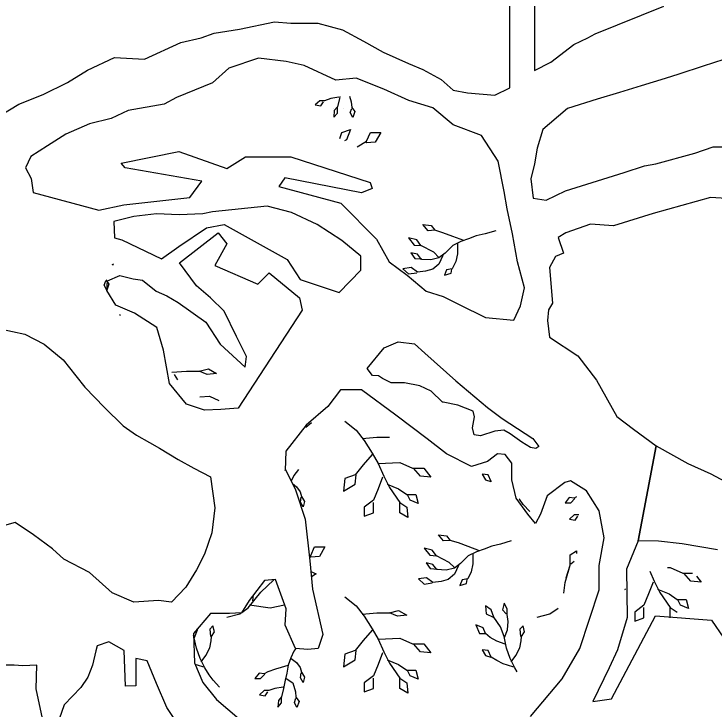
# Model space of a CAD drawing. Extents: x 380424 to 701066, y 1117407 to 1412949.
# Drawn here: x 505846 to 509751, y 1226584 to 1230461 of the extents above; entities that cross this region are included whole.
import ezdxf

# ---------------------------------------------------------------- set-up
doc = ezdxf.new("R2010")
doc.units = 0
for name, color, linetype in [('Cities Incorporated Area', 7, 'Continuous'), ('Islands', 7, 'Continuous'), ('Mangroves', 7, 'Continuous'), ('MASKS', 7, 'Continuous'), ('Wide Rivers and Canals', 7, 'Continuous')]:
    doc.layers.add(name, color=color, linetype=linetype)

msp = doc.modelspace()

# ---------------------------------------------------------------- linework, layer by layer
at = {"layer": 'Cities Incorporated Area'}
for points in [[(508750.2, 1231223.4), (508750.2, 1230145.5), (508840.4, 1230192.5), (508968.1, 1230290.3), (509047.1, 1230327.8), (509088.4, 1230350.4), (509471.7, 1230504.5)], [(505769.1, 1229895), (505872.7, 1229958.8), (506008.2, 1230011.9), (506144.5, 1230078.8), (506255.3, 1230147.5), (506406.7, 1230219.2), (506574.1, 1230208.6), (506776, 1230301.6), (506890.2, 1230328.2), (506962, 1230354.8), (507104.4, 1230376.7), (507299.8, 1230418.1), (507389.5, 1230410.8), (507540.3, 1230410.5), (507679.3, 1230373), (507795.8, 1230309.1), (507904.8, 1230248.9), (508047.5, 1230185), (508126.5, 1230151.2), (508227.9, 1230094.8), (508296.5, 1230036.8), (508375.5, 1230020.8), (508528.5, 1230008.3), (508611.6, 1230048.5), (508611.6, 1231219.9)], [(509806.1, 1230207.3), (509689.6, 1230169.7), (509554.3, 1230124.6), (509479.2, 1230102.1), (509343.9, 1230060.7), (509223.7, 1230023.1), (509099.7, 1229985.5), (508934.3, 1229932.9), (508833.7, 1229848.9), (508796.7, 1229816.9), (508765.2, 1229711.7), (508750.2, 1229625.3), (508729.5, 1229540.8), (508742.7, 1229433.6), (508814.1, 1229422.3), (508923.1, 1229474.9), (509250, 1229576.4), (509362.7, 1229614), (509426.6, 1229625.3), (509644.5, 1229685.4), (509746, 1229719.3), (509824.9, 1229719.3)], [(509851.2, 1229429.8), (509730.9, 1229437.3), (509411.5, 1229347.1), (509189.8, 1229279.5), (509061.5, 1229287.8), (508924.5, 1229239.8), (508882.4, 1229213.9), (508911.8, 1229126), (508866.7, 1229107.2), (508832.9, 1229047.1), (508849.7, 1228848.4), (508827.9, 1228810.2), (508822.4, 1228750.2), (508833.3, 1228657.4), (508991.5, 1228553.8), (509095.1, 1228417.4), (509209.7, 1228215.5), (509302.4, 1228144.6), (509428, 1228051.4), (509327.2, 1227522), (509262.4, 1227363.6), (509266, 1227093.5), (509212, 1226913.5), (509165.3, 1226812.6), (509074.1, 1226626.4), (509179.6, 1226639.8), (509423.6, 1227103), (509737.6, 1227079.1), (509874.4, 1226877.5)], [(506777.5, 1226471.8), (506699.1, 1226591.4), (506641.2, 1226726), (506588.9, 1226853.1), (506525.3, 1226866.2), (506525.3, 1226712.9), (506467.4, 1226711), (506460, 1226909.1), (506374, 1226957.7), (506310.5, 1226935.3), (506303.1, 1226907.3), (506284.4, 1226828.8), (506258.2, 1226761.5), (506218.1, 1226703.1), (506126.3, 1226607.8), (506097.9, 1226526.2)], [(506004.4, 1226531.4), (505970.3, 1226696.4), (505973.9, 1226827.5), (505895.9, 1226824), (505846.3, 1226827.5), (505732.9, 1226827.5)]]:
    msp.add_lwpolyline(points, dxfattribs=at)
at = {"layer": 'Islands'}
for points in [[(506483.5, 1229921.8), (506388.5, 1229878.8), (506266.5, 1229847.8), (506134.5, 1229789.8), (506032.1, 1229724.9), (505939.1, 1229666.4), (505909.9, 1229602.6), (505941.8, 1229544.2), (505952.4, 1229464.4), (506319.1, 1229366.4), (506458.1, 1229396.4), (506826.3, 1229437.8), (506894, 1229528), (506465.2, 1229602.6), (506443.9, 1229629.2), (506765.4, 1229693), (507033, 1229599.4), (507138.2, 1229663.3), (507390, 1229663.3), (507833.4, 1229520.5), (507844.6, 1229486.7), (507784.5, 1229464.1), (507356.2, 1229546.8), (507322.3, 1229497.9), (507669.5, 1229404.8), (507867.2, 1229204.7), (507938.5, 1229077.8), (508038.5, 1229003.8), (508144.5, 1228913.8), (508239.2, 1228884.8), (508329.4, 1228839.7), (508475.9, 1228768.3), (508633.7, 1228753.2), (508671.3, 1228832.2), (508693.8, 1228933.7), (508655.5, 1229077.8), (508626.2, 1229234.4), (508596.2, 1229373.5), (508581.1, 1229471.2), (508547.3, 1229640.3), (508453.4, 1229783.2), (508295.5, 1229843.3), (508182.8, 1229937.3), (508048.6, 1229977.6), (507908.5, 1230042.5), (507754.5, 1230102.7), (507641.7, 1230091.4), (507465.1, 1230174.1), (507363.7, 1230196.7), (507209.6, 1230215.5), (507044.3, 1230159.1), (506954.1, 1230076.4), (506751.5, 1229994.8), (506683.5, 1229957.8)], [(506952.5, 1229356.8), (506899.5, 1229346.8), (506767.5, 1229340.8), (506641.5, 1229346.8), (506514.5, 1229330.8), (506403.5, 1229303.8), (506406, 1229212.3), (506448, 1229201.3), (506668.5, 1229095.7), (506766.2, 1229163.4), (506920.3, 1229268.6), (507018, 1229287.4), (507369.6, 1229092.3), (507442.6, 1228979.2), (507660.5, 1228907.8), (507780.8, 1229031.8), (507780.8, 1229110.8), (507675.6, 1229197.2), (507536.5, 1229287.4), (507393.7, 1229353), (507258.5, 1229388.8)], [(507134.5, 1228490.7), (507142, 1228550.7), (507086.5, 1228661.5), (507018.5, 1228803.5), (506942.8, 1228877.7), (506863.9, 1228945.4), (506770, 1229073.2), (506985.2, 1229240), (507033, 1229178.4), (506965.4, 1229058.1), (507205.9, 1228952.9), (507269.7, 1229016.8), (507438.1, 1228878.1), (507454.1, 1228809.1), (507096.9, 1228261.4), (506999.2, 1228253.9), (506909, 1228250.1), (506807.6, 1228283.9), (506713.6, 1228400.5), (506679.8, 1228584.7), (506642.2, 1228712.5), (506518.2, 1228791.4), (506413, 1228836.5), (506364.2, 1228919.2), (506367.9, 1228971.8), (506435.6, 1229001.9), (506510.7, 1228983.1), (506562.5, 1228976.8), (506638.5, 1228915.4), (506698.6, 1228889.1), (506762.5, 1228851.5), (506916.5, 1228742.5), (506995.4, 1228618.5)], [(508236.4, 1228295.6), (508173.1, 1228356.2), (508109.8, 1228386.5), (508024.5, 1228403), (507950.2, 1228403), (507900.7, 1228427.8), (507878.7, 1228441.5), (507845.7, 1228444.3), (507815.4, 1228482.8), (507911.7, 1228598.4), (507988.8, 1228631.5), (508079.6, 1228620.5), (508137.4, 1228568.2), (508310.7, 1228414), (508486.8, 1228265.3), (508569.4, 1228204.8), (508740, 1228091.9), (508773, 1228047.8), (508756.5, 1228036.8), (508726.3, 1228042.3), (508679.5, 1228072.6), (508613.4, 1228119.4), (508577.7, 1228138.7), (508528.1, 1228133.2), (508448.3, 1228108.4), (508412.5, 1228113.9), (508404.3, 1228152.4), (508415.3, 1228213), (508407, 1228246), (508321.7, 1228279.1), (508239.2, 1228295.6)]]:
    msp.add_lwpolyline(points, close=True, dxfattribs=at)
for points in [[(505766.7, 1228705.4), (505905.7, 1228675.3), (506014.7, 1228618.9), (506119.9, 1228532.5), (506191.3, 1228442.2), (506240.2, 1228378.3), (506351.5, 1228264.8), (506454.4, 1228163.7), (506529.5, 1228111), (506600.9, 1228069.7), (506657.5, 1228038.8), (506762.5, 1227974.8), (506848.9, 1227926.8), (506942.8, 1227878), (506965.4, 1227706.2), (506950.3, 1227567.1), (506909, 1227446.8), (506863.9, 1227360.4), (506803.8, 1227262.6), (506724.9, 1227180), (506651.5, 1227188.8), (506514.5, 1227178.8), (506393.5, 1227231.8), (506266.5, 1227345.1), (506123.7, 1227420.3), (506059.8, 1227476.7), (505954.6, 1227555.6), (505853.1, 1227623.3), (505725.4, 1227589.5)], [(508726.3, 1226541.7), (508904.3, 1226752.6), (509002.6, 1226920.8), (509110.4, 1227248.9), (509110.4, 1227384.8), (509138.5, 1227538.7), (509110.4, 1227688.7), (509040.1, 1227801.2), (508951.1, 1227857.4), (508918.3, 1227848.1), (508819.9, 1227773.1), (508782.5, 1227670), (508754.4, 1227618.4), (508712.2, 1227670), (508646.6, 1227759), (508623.2, 1227862.1), (508623.2, 1227955.9), (508585.7, 1228002.7), (508543.6, 1228007.4), (508487.3, 1227965.2), (508398.3, 1227937.1), (508257.8, 1228007.4), (508150, 1228091.8), (507976.7, 1228223), (507784.6, 1228363.6), (507667.5, 1228363.6), (507597.3, 1228270.5), (507475.5, 1228167.4), (507363, 1228022.1), (507358.3, 1227914.3), (507360, 1227919.8), (507416.5, 1227806.8), (507469.5, 1227642.8), (507495.5, 1227410.8), (507511.5, 1227252.8), (507569.5, 1226999.8), (507543.5, 1226920.8), (507485.5, 1226914.8), (507416.5, 1226920.8), (507358.5, 1227051.8), (507363.5, 1227141.8), (507305.5, 1227305.8), (507242.5, 1227299.8), (507158.5, 1227188.8), (507115.5, 1227120.8), (507047.5, 1227115.8), (506941.5, 1227115.8), (506846.5, 1227004.8), (506852.5, 1226840.8), (506899.5, 1226730.8), (506975, 1226636.8), (507152.2, 1226485.4)]]:
    msp.add_lwpolyline(points, dxfattribs=at)
at = {"layer": 'Mangroves'}
for p, q in [((507663.3, 1230001.1), (507661.1, 1229988.8)), ((507718, 1230002), (507726.9, 1229971.7)), ((507626.7, 1229933.1), (507626.7, 1229933.1)), ((507681.4, 1229934.1), (507681.4, 1229934.1))]:
    msp.add_line(p, q, dxfattribs=at)
for points in [[(507658.2, 1229997.4), (507612.5, 1229988.8), (507578.2, 1229977.4), (507552.4, 1229977.4), (507526.7, 1229954.5), (507558.1, 1229948.8), (507572.4, 1229971.7)], [(507661.1, 1229988.8), (507649.7, 1229943.1)], [(507649.7, 1229943.1), (507632.5, 1229923)], [(507649.7, 1229908.7), (507649.7, 1229943.1)], [(507721.2, 1229911.6), (507729.8, 1229934.5)], [(507726.9, 1229971.7), (507729.8, 1229940.2)], [(507729.8, 1229940.2), (507746.9, 1229917.3)], [(507632.5, 1229923), (507629.6, 1229885.8)], [(507629.6, 1229885.8), (507649.7, 1229908.7)], [(507735.5, 1229883), (507721.2, 1229911.6)], [(507746.9, 1229917.3), (507735.5, 1229883)], [(507674.8, 1229799.6), (507723.5, 1229817.3)], [(507723.5, 1229817.3), (507701.4, 1229759.8)], [(507662.9, 1229766.2), (507674.8, 1229799.6)], [(507812, 1229750.9), (507834.2, 1229799.6)], [(507834.2, 1229799.6), (507891.7, 1229799.6)], [(507891.7, 1229799.6), (507860.7, 1229746.5)], [(507701.4, 1229759.8), (507689.1, 1229753.6)], [(507759.5, 1229720), (507812, 1229750.9)], [(507812, 1229742.1), (507807.7, 1229746)], [(507860.7, 1229746.5), (507812, 1229742.1)], [(508356.2, 1229197.6), (508293.3, 1229220.4), (508239, 1229240.5), (508193.2, 1229254.8), (508156, 1229251.9), (508127.4, 1229286.2), (508173.2, 1229280.5), (508193.2, 1229254.8)], [(508533.6, 1229251.9), (508473.5, 1229234.7), (508424.9, 1229223.3), (508382, 1229206.1), (508339.1, 1229191.8), (508293.3, 1229169), (508250.4, 1229126), (508216.1, 1229100.3), (508170.3, 1229088.9), (508118.8, 1229091.7), (508095.9, 1229120.3), (508058.8, 1229128.9), (508081.6, 1229097.4), (508121.7, 1229094.6)], [(508216.1, 1229103.2), (508187.5, 1229131.8), (508116, 1229168.9), (508093.1, 1229200.4), (508047.3, 1229211.9), (508078.8, 1229171.8), (508116, 1229168.9)], [(508319.1, 1229180.4), (508319.1, 1229123.2), (508310.5, 1229080.3), (508290.5, 1229040.2), (508259, 1229034.5), (508247.5, 1229003.1), (508284.7, 1229014.5), (508287.6, 1229037.4)], [(508239, 1229114.6), (508216.1, 1229066), (508181.8, 1229037.4), (508141.7, 1229025.9), (508095.9, 1229020.2), (508061.6, 1229046), (508015.9, 1229040.2), (508047.3, 1229011.6), (508093.1, 1229017.4)], [(506397.3, 1229060.4), (506395.1, 1229064.5)], [(506399.2, 1229066.5), (506397.3, 1229060.4)], [(506348.7, 1228948.9), (506357.3, 1228971.8)], [(506357.3, 1228977.5), (506374.4, 1228954.6)], [(506363, 1228920.3), (506348.7, 1228948.9)], [(506374.4, 1228954.6), (506363, 1228920.3)], [(506439.6, 1228779.4), (506435.2, 1228783.3)], [(506725.8, 1228462.2), (506808.9, 1228468.6), (506879.1, 1228468.6), (506930.3, 1228481.4), (506975, 1228455.9), (506923.9, 1228449.5), (506879.1, 1228468.6)], [(506738.6, 1228449.5), (506757, 1228420.5)], [(506882.5, 1228325.2), (506936.7, 1228328.1)], [(506936.7, 1228328.1), (506988.6, 1228304.4)], [(507505.4, 1228180.6), (507474.4, 1228154)], [(507691.3, 1228189.5), (507755.2, 1228138.4)], [(507755.2, 1228138.4), (507800, 1228080.9)], [(507787.2, 1228093.6), (507870.2, 1228100)], [(507870.2, 1228100), (507940.3, 1228100)], [(507800, 1228080.9), (507844.7, 1228010.6)], [(507844.7, 1228004.2), (507793.6, 1227946.7), (507748.8, 1227889.2), (507691.3, 1227870), (507684.9, 1227799.7), (507748.8, 1227838.1), (507755.2, 1227889.2)], [(507844.7, 1228010.6), (507876.6, 1227953.1)], [(507876.6, 1227953.1), (507998, 1227959.5)], [(507876.6, 1227953.1), (507908.6, 1227882.8)], [(507998, 1227959.5), (508068.3, 1227927.5)], [(507433, 1227920.6), (507407.2, 1227886.3)], [(508068.3, 1227927.5), (508132.2, 1227927.5)], [(508113, 1227882.8), (508074.7, 1227927.5)], [(508132.2, 1227927.5), (508170.6, 1227876.4)], [(507407.2, 1227886.3), (507392.6, 1227854.6)], [(507902.2, 1227876.4), (507876.6, 1227812.5), (507851.1, 1227748.6), (507800, 1227710.3), (507800, 1227659.1), (507851.1, 1227678.3), (507851.1, 1227735.8)], [(507908.6, 1227882.8), (507940.5, 1227818.9)], [(508170.6, 1227876.4), (508113, 1227882.8)], [(508491.1, 1227890.9), (508456.8, 1227893.8)], [(508456.8, 1227893.8), (508476.8, 1227862.3)], [(508508.3, 1227853.7), (508491.1, 1227890.9)], [(507399.3, 1227841.1), (507421.5, 1227823.4)], [(507927.7, 1227838.1), (507991.6, 1227812.5), (508036.4, 1227780.6), (508087.5, 1227780.6), (508100.3, 1227729.4), (508055.5, 1227748.6), (508042.8, 1227774.2)], [(508476.8, 1227862.3), (508505.4, 1227853.7)], [(508509.4, 1227853), (508508.3, 1227853.7)], [(507421.5, 1227823.4), (507441.5, 1227794.8)], [(507441.5, 1227794.8), (507450.1, 1227769)], [(507940.5, 1227818.9), (507998, 1227735.8)], [(507444.4, 1227737.6), (507447.3, 1227766.2)], [(507450.1, 1227769), (507467.3, 1227740.4)], [(508664.9, 1227754.4), (508664.1, 1227755.7)], [(508686, 1227724.3), (508664.9, 1227754.4)], [(508942.7, 1227763.3), (508919.8, 1227734.7)], [(508971.3, 1227760.5), (508942.7, 1227763.3)], [(508951.3, 1227734.7), (508974.2, 1227757.6)], [(508983.9, 1227767.7), (508971.3, 1227760.5)], [(507458.7, 1227711.8), (507444.4, 1227737.6)], [(507467.3, 1227740.4), (507458.7, 1227711.8)], [(507998, 1227735.8), (508036.4, 1227710.3)], [(507998, 1227678.3), (507998, 1227735.8)], [(508036.4, 1227710.3), (508042.8, 1227652.8)], [(508722.8, 1227685), (508686, 1227724.3)], [(508919.8, 1227734.7), (508951.3, 1227734.7)], [(508042.8, 1227652.8), (507998, 1227678.3)], [(508971.3, 1227666.1), (508945.6, 1227643.2)], [(508945.6, 1227643.2), (508977, 1227637.5)], [(508997.1, 1227666.1), (508971.3, 1227666.1)], [(508977, 1227637.5), (508991.3, 1227660.3)], [(508442.5, 1227466.9), (508379.6, 1227489.8), (508325.2, 1227509.8), (508279.5, 1227524.1), (508242.3, 1227521.3), (508213.7, 1227555.6), (508259.4, 1227549.9), (508279.5, 1227524.1)], [(508619.8, 1227521.3), (508559.8, 1227504.1), (508511.2, 1227492.7), (508468.3, 1227475.5), (508425.3, 1227461.2), (508379.6, 1227438.3), (508336.7, 1227395.4), (508302.4, 1227369.7), (508256.6, 1227358.2), (508205.1, 1227361.1), (508182.2, 1227389.7), (508145, 1227398.3), (508167.9, 1227366.8), (508208, 1227364)], [(507500.9, 1227439.6), (507523.1, 1227488.3)], [(507523.1, 1227488.3), (507580.6, 1227488.3)], [(507580.6, 1227488.3), (507549.6, 1227435.2)], [(508302.4, 1227372.5), (508273.7, 1227401.1), (508202.2, 1227438.3), (508179.4, 1227469.8), (508133.6, 1227481.2), (508165.1, 1227441.2), (508202.2, 1227438.3)], [(507492.8, 1227434.8), (507500.9, 1227439.6)], [(508405.3, 1227449.8), (508405.3, 1227392.6), (508396.7, 1227349.7), (508376.7, 1227309.6), (508345.3, 1227303.9), (508333.8, 1227272.4), (508371, 1227283.9), (508373.9, 1227306.8)], [(508947.6, 1227444), (508983.1, 1227466.2)], [(508947.6, 1227386.5), (508947.6, 1227444)], [(508983.1, 1227466.2), (508983.1, 1227450.6)], [(507500.9, 1227430.8), (507496.6, 1227434.7)], [(507549.6, 1227435.2), (507500.9, 1227430.8)], [(508970.3, 1227406.5), (508952.1, 1227390.9)], [(508325.2, 1227384), (508302.4, 1227335.4), (508268, 1227306.8), (508228, 1227295.3), (508182.2, 1227289.6), (508147.9, 1227315.3), (508102.1, 1227309.6), (508133.6, 1227281), (508179.4, 1227286.7)], [(508921.1, 1227289.1), (508947.6, 1227386.5)], [(508925.5, 1227315.7), (508947.6, 1227386.5)], [(509492, 1227373.1), (509506.5, 1227373.9)], [(509506.5, 1227373.9), (509576.7, 1227341.9)], [(507501.5, 1227351.3), (507531.9, 1227337.8)], [(507531.9, 1227337.8), (507504.6, 1227320.7)], [(509392.1, 1227352.1), (509417, 1227297.2)], [(509576.7, 1227341.9), (509630.3, 1227341.9)], [(509621.5, 1227297.2), (509583.1, 1227341.9)], [(509653.9, 1227324.2), (509679, 1227290.8)], [(507222.1, 1227236), (507295.2, 1227304.8)], [(508913.3, 1227229.6), (508921.1, 1227289.1)], [(509410.6, 1227290.8), (509385, 1227226.9), (509359.5, 1227163), (509308.4, 1227124.7), (509308.4, 1227073.6), (509359.5, 1227092.7), (509359.5, 1227150.2)], [(509417, 1227297.2), (509448.9, 1227233.3)], [(509679, 1227290.8), (509621.5, 1227297.2)], [(509254, 1227250.6), (509257.3, 1227252.5)], [(509257.3, 1227252.5), (509257.5, 1227254.7)], [(509436.2, 1227252.5), (509500.1, 1227226.9), (509544.8, 1227195), (509595.9, 1227195), (509608.7, 1227143.9), (509564, 1227163), (509551.2, 1227188.6)], [(507151.3, 1227147.5), (507222.1, 1227236)], [(507177.8, 1227187.3), (507182.1, 1227220)], [(507691.3, 1227209.5), (507755.2, 1227158.4), (507800, 1227100.9), (507844.7, 1227030.6), (507876.6, 1226973.1), (507908.6, 1226902.8), (507940.5, 1226838.9), (507998, 1226755.8), (508036.4, 1226730.3), (508042.8, 1226672.8), (507998, 1226698.3), (507998, 1226755.8)], [(509448.9, 1227233.3), (509506.5, 1227150.2)], [(507160.1, 1227165.2), (507275.2, 1227147.5)], [(507275.2, 1227147.5), (507355.6, 1227164.2)], [(508582.7, 1226982.4), (508599.8, 1227025.3), (508602.7, 1227071.1), (508597, 1227111.1), (508597, 1227142.6), (508579.8, 1227174.1), (508571.2, 1227136.9), (508591.3, 1227114)], [(507116.7, 1227122.8), (507151.3, 1227147.5)], [(507787.2, 1227113.6), (507870.2, 1227120), (507940.5, 1227120), (507991.6, 1227132.8), (508036.4, 1227107.3), (507985.3, 1227100.9), (507940.5, 1227120)], [(508508.3, 1227136.9), (508476.8, 1227159.8)], [(508476.8, 1227159.8), (508479.7, 1227114)], [(508522.6, 1227096.8), (508508.3, 1227136.9)], [(508834.8, 1227114.3), (508880.7, 1227147.1)], [(509506.5, 1227150.2), (509544.8, 1227124.7)], [(509506.5, 1227092.7), (509506.5, 1227150.2)], [(507034, 1227096.6), (507104.8, 1227114.3)], [(507104.8, 1227114.3), (507113.8, 1227120.7)], [(508479.7, 1227114), (508519.8, 1227096.8)], [(508559.8, 1227042.5), (508522.6, 1227096.8)], [(508764, 1227096.6), (508834.8, 1227114.3)], [(506889.7, 1226847.2), (506915.6, 1226882.3), (506938.5, 1226925.2), (506945.2, 1226964), (506947.1, 1226988.1), (506964.2, 1227013.9), (506955.7, 1227048.2), (506938.5, 1227028.2), (506941.4, 1226988.1)], [(508585.5, 1226945.2), (508539.8, 1226962.4), (508502.6, 1226982.4), (508476.8, 1227005.3), (508462.5, 1227036.8), (508422.5, 1227053.9), (508442.5, 1227005.3), (508474, 1227005.3)], [(508685.7, 1227048.2), (508668.5, 1227028.2)], [(508694.2, 1227013.9), (508685.7, 1227048.2)], [(506852.7, 1226982.4), (506869.8, 1227025.3)], [(506869.8, 1227025.3), (506870.3, 1227032.7)], [(507844.7, 1227024.2), (507793.6, 1226966.7), (507748.8, 1226909.2), (507691.3, 1226890), (507684.9, 1226819.7), (507748.8, 1226858.1), (507755.2, 1226909.2)], [(508579.8, 1226988.1), (508559.8, 1227042.5)], [(508668.5, 1227028.2), (508671.3, 1226988.1)], [(508677.1, 1226988.1), (508694.2, 1227013.9)], [(506849.8, 1226988.1), (506846.8, 1226996.3)], [(506864.1, 1226922.3), (506849.8, 1226988.1)], [(507876.6, 1226973.1), (507998, 1226979.5), (508068.3, 1226947.5), (508132.2, 1226947.5), (508170.6, 1226896.4), (508113, 1226902.8), (508074.7, 1226947.5)], [(508594.1, 1226922.4), (508579.8, 1226988.1)], [(508675.2, 1226964), (508677.1, 1226988.1)], [(506855.5, 1226945.2), (506848.6, 1226947.8)], [(508668.5, 1226925.2), (508675.2, 1226964)], [(506884.1, 1226865.1), (506864.1, 1226922.3)], [(507407.2, 1226906.3), (507390.1, 1226869.1)], [(507418, 1226920.7), (507407.2, 1226906.3)], [(507902.2, 1226896.4), (507876.6, 1226832.5), (507851.1, 1226768.6), (507800, 1226730.3), (507800, 1226679.2), (507851.1, 1226698.3), (507851.1, 1226755.8)], [(508634.2, 1226816.5), (508599.8, 1226828), (508574.1, 1226836.5), (508539.8, 1226853.7), (508508.3, 1226873.7), (508491.1, 1226910.9), (508456.8, 1226913.8), (508476.8, 1226882.3), (508505.4, 1226873.7)], [(508614.1, 1226865.1), (508594.1, 1226922.4)], [(508645.6, 1226882.3), (508668.5, 1226925.2)], [(506909.9, 1226813.7), (506884.1, 1226865.1)], [(507390.1, 1226869.1), (507375.8, 1226829.1)], [(507392.9, 1226866.3), (507421.5, 1226843.4), (507441.5, 1226814.8), (507450.1, 1226789), (507467.3, 1226760.4), (507458.7, 1226731.8), (507444.4, 1226757.6), (507447.3, 1226786.2)], [(507927.7, 1226858.1), (507991.6, 1226832.5), (508036.4, 1226800.6), (508087.5, 1226800.6), (508100.3, 1226749.4), (508055.5, 1226768.6), (508042.8, 1226794.2)], [(508639.9, 1226813.7), (508614.1, 1226865.1)], [(508619.7, 1226847.2), (508645.6, 1226882.3)], [(506869.8, 1226828), (506856, 1226832.6)], [(506904.2, 1226816.5), (506869.8, 1226828)], [(506934.9, 1226774.4), (506909.9, 1226813.7)], [(507372.9, 1226826.2), (507335.7, 1226814.8), (507304.2, 1226806.2), (507261.3, 1226791.9), (507241.3, 1226780.5), (507212.7, 1226783.3), (507189.8, 1226754.7), (507221.3, 1226754.7), (507244.2, 1226777.6)], [(507375.8, 1226829.1), (507367.2, 1226783.3)], [(508653.7, 1226791.9), (508639.9, 1226813.7)], [(506956, 1226744.2), (506934.9, 1226774.4)], [(507367.2, 1226783.3), (507358.3, 1226743.6)], [(506992.8, 1226705), (506956, 1226744.2)], [(507358.3, 1226743.6), (507350, 1226697.5)], [(507364.3, 1226754.7), (507401.5, 1226729), (507415.8, 1226680.3), (507418.7, 1226648.9), (507435.8, 1226626), (507424.4, 1226591.7), (507410.1, 1226620.3), (507418.7, 1226643.2)], [(507347.1, 1226706.1), (507301.4, 1226697.5), (507267.1, 1226686.1), (507241.3, 1226686.1), (507215.6, 1226663.2), (507247, 1226657.5), (507261.3, 1226680.3)], [(507350, 1226697.5), (507338.6, 1226651.7)], [(507321.4, 1226631.7), (507318.5, 1226594.5)], [(507318.5, 1226594.5), (507338.6, 1226617.4)], [(507338.6, 1226651.7), (507321.4, 1226631.7)], [(507338.6, 1226617.4), (507338.6, 1226651.7)]]:
    msp.add_lwpolyline(points, dxfattribs=at)
at = {"layer": 'MASKS'}
msp.add_line((509428, 1228051.4), (509327.2, 1227522), dxfattribs=at)
at = {"layer": 'Wide Rivers and Canals'}
msp.add_lwpolyline([(509770, 1227471.6), (509573.5, 1227504.8), (509441.5, 1227520.8), (509327.2, 1227522), (509428, 1228051.4), (509604.4, 1227954.1), (509734, 1227896.5), (509892.4, 1227810.1)], dxfattribs=at)

doc.saveas('drawing.dxf')
